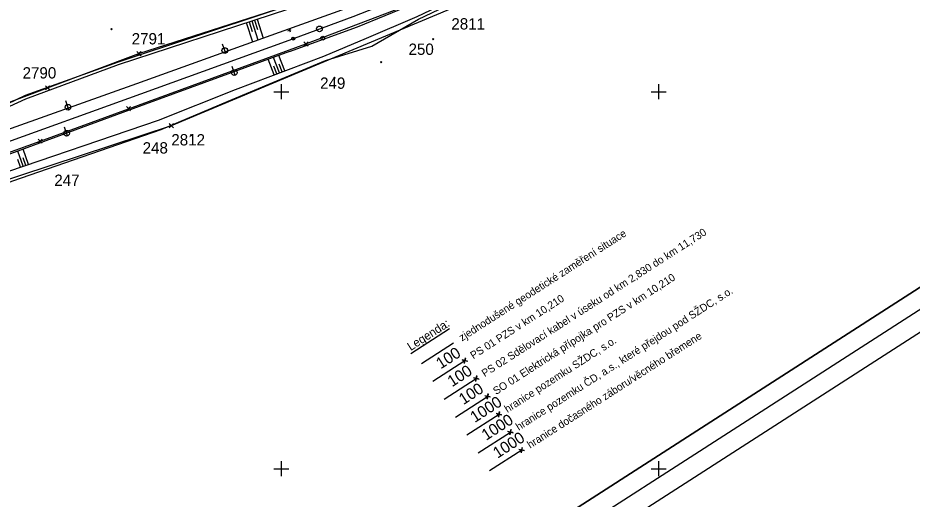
# Model space of a CAD drawing. Extents: x -866402 to -860377, y -1041908 to -1038598.
# Drawn here: x -863969.8 to -863732.8, y -1040108.1 to -1039980.4 of the extents above; entities that cross this region are included whole.
import ezdxf

# ---------------------------------------------------------------- set-up
doc = ezdxf.new("R2010")
doc.units = 0
for name, color, linetype in [('DZ_ostat', 7, 'Continuous'), ('PS 02 trasa', 7, 'Continuous'), ('SZDC', 7, 'Continuous'), ('VB', 7, 'Continuous'), ('Vrstva 1', 7, 'Continuous'), ('Vrstva 17', 7, 'Continuous'), ('Vrstva 47', 7, 'Continuous'), ('Vrstva 48', 7, 'Continuous'), ('Vrstva 49', 7, 'Continuous'), ('Vrstva 5', 7, 'Continuous'), ('Vrstva 53', 7, 'Continuous'), ('Vrstva 60', 7, 'Continuous'), ('Vrstva 7', 7, 'Continuous')]:
    doc.layers.add(name, color=color, linetype=linetype)

msp = doc.modelspace()

# ---------------------------------------------------------------- linework, layer by layer
at = {"layer": 'DZ_ostat'}
msp.add_line((-863844.78, -1040100.5), (-863836.27, -1040095.02), dxfattribs=at)
at = {"layer": 'PS 02 trasa'}
msp.add_lwpolyline([(-863987.46, -1040021.65), (-863963.9, -1040013.1), (-863940.49, -1040004.51), (-863893.46, -1039987.34), (-863870.02, -1039978.35), (-863847.31, -1039967.71), (-863826.04, -1039954.67), (-863805.94, -1039939.1), (-863787.74, -1039921.26), (-863771.99, -1039901.88), (-863758.14, -1039880.9), (-863745.02, -1039859.13), (-863732.07, -1039837.7)], dxfattribs=at)
at = {"layer": 'SZDC'}
for points in [[(-863983.15, -1040006.97), (-863961.94, -1039999), (-863937.73, -1039989.91), (-863867.65, -1039967.21), (-863829.08, -1039947.25), (-863802.8, -1039926.17), (-863782.38, -1039903.18), (-863748.01, -1039848.49), (-863725.76, -1039812)], [(-863713.6, -1039813.6), (-863754.65, -1039882.17), (-863774.7, -1039912.01), (-863796.4, -1039935.04), (-863815.89, -1039953.44), (-863844.09, -1039971.14), (-863855.04, -1039978.01), (-863929.15, -1040009.03), (-863985.32, -1040027.55)]]:
    msp.add_lwpolyline(points, dxfattribs=at)
at = {"layer": 'VB'}
msp.add_line((-863844.78, -1040100.5), (-863836.27, -1040095.02), dxfattribs=at)
at = {"layer": 'Vrstva 1'}
for points in [[(-864208, -1040370.93), (-863148.52, -1039688.97), (-863309.26, -1039439.25), (-864368.75, -1040121.2)], [(-864361.83, -1040122.7), (-863310.76, -1039446.16), (-863155.43, -1039687.48), (-864206.5, -1040364.02)], [(-864205.01, -1040357.12), (-863334.71, -1039796.93), (-863484.63, -1039564.01), (-864354.93, -1040124.19)], [(-864354.93, -1040124.19), (-863484.63, -1039564.01), (-863334.71, -1039796.93), (-864205.01, -1040357.12)]]:
    msp.add_lwpolyline(points, close=True, dxfattribs=at)
for points in [[(-863898.88, -1039986.68), (-863880.96, -1039980.05), (-863866.3, -1039974.26), (-863851.5, -1039967.51), (-863837.17, -1039959.67), (-863823.47, -1039950.72), (-863810.73, -1039940.84), (-863798.73, -1039929.97), (-863787.4, -1039917.98), (-863777.14, -1039905.29), (-863767.74, -1039891.8), (-863758.65, -1039877.27), (-863749.97, -1039862.63)], [(-863977.02, -1040014.93), (-863937.21, -1040000.57), (-863898.88, -1039986.68)]]:
    msp.add_lwpolyline(points, dxfattribs=at)
msp.add_circle((-863896.83, -1039985.92), 0.4, dxfattribs=at)
at = {"layer": 'Vrstva 17'}
msp.add_line((-863967.88, -1040001), (-864005.23, -1040019.13), dxfattribs=at)
for points in [[(-864031.6, -1040050.38), (-864021.34, -1040043.98), (-863994.07, -1040032.6), (-863971.12, -1040023.64), (-863931.86, -1040010), (-863914.08, -1040002.52), (-863888.29, -1039991.77), (-863876.03, -1039987.95), (-863863.66, -1039980.78), (-863843.37, -1039971.08), (-863833.95, -1039965.65), (-863817.77, -1039955.39), (-863805.35, -1039945.22)], [(-863883.66, -1039972.32), (-863902.78, -1039978.75), (-863943.26, -1039992.17), (-863967.88, -1040001)]]:
    msp.add_lwpolyline(points, dxfattribs=at)
at = {"layer": 'Vrstva 47'}
for p, q in [((-863914.73, -1039989.79), (-863915.58, -1039987.44)), ((-863912.2, -1039995.65), (-863913.06, -1039993.3)), ((-863956.27, -1040004.82), (-863957.12, -1040002.47)), ((-863956.64, -1040011.73), (-863957.49, -1040009.38))]:
    msp.add_line(p, q, dxfattribs=at)
for centre in [(-863914.98, -1039989.09), (-863912.46, -1039994.94), (-863956.53, -1040004.11), (-863956.9, -1040011.03)]:
    msp.add_circle(centre, 0.75, dxfattribs=at)
at = {"layer": 'Vrstva 48'}
for p, q in [((-863909.28, -1039981.69), (-863907.6, -1039986.8)), ((-863908.56, -1039981.45), (-863907.73, -1039984)), ((-863907.85, -1039981.22), (-863906.19, -1039986.29)), ((-863907.14, -1039980.99), (-863906.31, -1039983.51)), ((-863906.43, -1039980.75), (-863904.78, -1039985.78)), ((-863900.51, -1039995.02), (-863902.06, -1039990.91)), ((-863899.11, -1039994.49), (-863900.65, -1039990.39)), ((-863901.92, -1039995.55), (-863903.47, -1039991.42)), ((-863901.21, -1039995.28), (-863901.99, -1039993.22)), ((-863899.81, -1039994.76), (-863900.58, -1039992.7)), ((-863968.41, -1040019.79), (-863969.79, -1040015.74)), ((-863966.99, -1040019.3), (-863968.38, -1040015.22)), ((-863969.12, -1040020.03), (-863969.81, -1040018.01)), ((-863967.7, -1040019.54), (-863968.39, -1040017.51))]:
    msp.add_line(p, q, dxfattribs=at)
at = {"layer": 'Vrstva 49'}
for p, q in [((-863945.21, -1039983.23), (-863944.86, -1039983.58)), ((-863945.21, -1039983.58), (-863944.86, -1039983.23)), ((-863859.97, -1039985.92), (-863859.61, -1039986.27)), ((-863859.97, -1039986.27), (-863859.61, -1039985.92)), ((-863912.12, -1039999.39), (-863888.75, -1039990.6)), ((-863873.74, -1039992), (-863873.38, -1039992.36)), ((-863873.74, -1039992.36), (-863873.38, -1039992)), ((-863886.08, -1039996.15), (-863885.73, -1039996.5)), ((-863886.08, -1039996.5), (-863885.73, -1039996.15)), ((-864005.43, -1040018.98), (-863967.69, -1040001.9)), ((-863924.07, -1040011.33), (-863923.71, -1040011.68)), ((-863924.07, -1040011.68), (-863923.71, -1040011.33))]:
    msp.add_line(p, q, dxfattribs=at)
for points in [[(-863897.8, -1039989.34), (-863879.8, -1039982.82), (-863865.11, -1039976.76), (-863850.2, -1039969.98), (-863835.68, -1039962.15)], [(-863888.75, -1039990.6), (-863877.41, -1039985.79), (-863863.96, -1039980.07), (-863844.15, -1039970.5), (-863834.31, -1039964.83)], [(-863967.69, -1040001.9), (-863943.18, -1039992.79), (-863902.57, -1039979.49), (-863883.47, -1039973.18)], [(-863978.02, -1040012.01), (-863938.25, -1039997.84), (-863900.5, -1039984.24), (-863881.45, -1039977.39)], [(-863897.8, -1039989.34), (-863935.97, -1040003.34), (-863975.18, -1040017.71), (-864002.87, -1040029.18)], [(-864003.25, -1040033.93), (-863994.58, -1040031.76), (-863988.68, -1040026.93), (-863976.2, -1040022.45), (-863932.55, -1040007.53), (-863912.12, -1039999.39)]]:
    msp.add_lwpolyline(points, dxfattribs=at)
at = {"layer": 'Vrstva 5'}
for p, q in [((-863900, -1039998), (-863900, -1040002)), ((-863800, -1039998), (-863800, -1040002)), ((-863902, -1040000), (-863898, -1040000)), ((-863802, -1040000), (-863798, -1040000)), ((-863902, -1040100), (-863898, -1040100)), ((-863900, -1040098), (-863900, -1040102)), ((-863802, -1040100), (-863798, -1040100)), ((-863800, -1040098), (-863800, -1040102))]:
    msp.add_line(p, q, dxfattribs=at)
at = {"layer": 'Vrstva 53'}
for p, q in [((-863850.81, -1040091.02), (-863842.29, -1040085.54)), ((-863847.79, -1040095.76), (-863839.28, -1040090.28))]:
    msp.add_line(p, q, dxfattribs=at)
at = {"layer": 'Vrstva 60'}
for p, q in [((-863893.01, -1039987.79), (-863894.01, -1039986.79)), ((-863893.01, -1039986.89), (-863894.01, -1039987.89)), ((-863893.91, -1039987.79), (-863892.91, -1039986.79)), ((-863893.91, -1039986.89), (-863892.91, -1039987.89)), ((-863893.46, -1039987.34), (-863893.46, -1039987.34)), ((-863937.28, -1039990.36), (-863938.28, -1039989.36)), ((-863937.28, -1039989.46), (-863938.28, -1039990.46)), ((-863938.18, -1039990.36), (-863937.18, -1039989.36)), ((-863938.18, -1039989.46), (-863937.18, -1039990.46)), ((-863937.73, -1039989.91), (-863937.73, -1039989.91)), ((-863961.49, -1039999.45), (-863962.49, -1039998.45)), ((-863961.49, -1039998.55), (-863962.49, -1039999.55)), ((-863962.39, -1039999.45), (-863961.39, -1039998.45)), ((-863962.39, -1039998.55), (-863961.39, -1039999.55)), ((-863961.94, -1039999), (-863961.94, -1039999)), ((-863940.04, -1040004.96), (-863941.04, -1040003.96)), ((-863940.04, -1040004.06), (-863941.04, -1040005.06)), ((-863940.94, -1040004.96), (-863939.94, -1040003.96)), ((-863940.94, -1040004.06), (-863939.94, -1040005.06)), ((-863940.49, -1040004.51), (-863940.49, -1040004.51)), ((-863928.7, -1040009.48), (-863929.7, -1040008.48)), ((-863928.7, -1040008.58), (-863929.7, -1040009.58)), ((-863929.6, -1040009.48), (-863928.6, -1040008.48)), ((-863929.6, -1040008.58), (-863928.6, -1040009.58)), ((-863929.15, -1040009.03), (-863929.15, -1040009.03)), ((-863963.45, -1040013.55), (-863964.45, -1040012.55)), ((-863964.35, -1040013.55), (-863963.35, -1040012.55)), ((-863963.45, -1040012.65), (-863964.45, -1040013.65)), ((-863964.35, -1040012.65), (-863963.35, -1040013.65)), ((-863963.9, -1040013.1), (-863963.9, -1040013.1)), ((-863850.72, -1040071.46), (-863852.1, -1040071.16)), ((-863851.96, -1040071.19), (-863850.58, -1040071.49)), ((-863851.2, -1040070.71), (-863851.5, -1040072.09)), ((-863851.47, -1040071.95), (-863851.17, -1040070.57)), ((-863851.34, -1040071.33), (-863851.34, -1040071.33)), ((-863847.7, -1040076.2), (-863849.08, -1040075.9)), ((-863848.95, -1040075.93), (-863847.56, -1040076.23)), ((-863848.19, -1040075.45), (-863848.49, -1040076.83)), ((-863848.46, -1040076.69), (-863848.16, -1040075.31)), ((-863848.32, -1040076.07), (-863848.32, -1040076.07)), ((-863844.69, -1040080.94), (-863846.07, -1040080.64)), ((-863845.93, -1040080.67), (-863844.55, -1040080.97)), ((-863845.17, -1040080.18), (-863845.47, -1040081.57)), ((-863845.44, -1040081.43), (-863845.14, -1040080.05)), ((-863845.31, -1040080.81), (-863845.31, -1040080.81)), ((-863841.67, -1040085.68), (-863843.05, -1040085.38)), ((-863842.92, -1040085.41), (-863841.53, -1040085.71)), ((-863842.16, -1040084.92), (-863842.46, -1040086.3)), ((-863842.43, -1040086.17), (-863842.13, -1040084.78)), ((-863842.29, -1040085.54), (-863842.29, -1040085.54)), ((-863838.66, -1040090.42), (-863840.04, -1040090.12)), ((-863839.9, -1040090.15), (-863838.52, -1040090.45)), ((-863839.15, -1040089.66), (-863839.44, -1040091.04)), ((-863839.41, -1040090.9), (-863839.12, -1040089.52)), ((-863839.28, -1040090.28), (-863839.28, -1040090.28)), ((-863835.64, -1040095.16), (-863837.03, -1040094.86)), ((-863836.89, -1040094.89), (-863835.51, -1040095.19)), ((-863836.13, -1040094.4), (-863836.43, -1040095.78)), ((-863836.4, -1040095.64), (-863836.1, -1040094.26)), ((-863836.27, -1040095.02), (-863836.27, -1040095.02))]:
    msp.add_line(p, q, dxfattribs=at)
at = {"layer": 'Vrstva 7'}
for p, q in [((-863898.29, -1039983.84), (-863897.36, -1039983.49)), ((-863898, -1039983.19), (-863897.65, -1039984.13)), ((-863889.07, -1039985.8), (-863888.96, -1039985.8)), ((-863865.68, -1040069.47), (-863855.38, -1040062.84)), ((-863862.87, -1040072.07), (-863854.35, -1040066.59)), ((-863859.85, -1040076.81), (-863851.34, -1040071.33)), ((-863856.84, -1040081.55), (-863848.32, -1040076.07)), ((-863853.82, -1040086.29), (-863845.31, -1040080.81))]:
    msp.add_line(p, q, dxfattribs=at)
for centre, radius in [((-863889.89, -1039983.35), 0.75), ((-863889.02, -1039985.8), 0.5)]:
    msp.add_circle(centre, radius, dxfattribs=at)

# ---------------------------------------------------------------- texts
at = {"layer": 'Vrstva 60'}
for s, p in [('2811', (-863854.93, -1039983.51)), ('2791', (-863939.65, -1039987.46)), ('250', (-863866.28, -1039990.24)), ('2790', (-863968.57, -1039996.51)), ('249', (-863889.72, -1039999.23)), ('2812', (-863929.15, -1040014.26)), ('248', (-863936.75, -1040016.4)), ('247', (-863960.16, -1040024.99))]:
    msp.add_text(s, height=3, dxfattribs=at).set_placement(p)
for s, p in [('100', (-863857.77, -1040073.67)), ('100', (-863854.75, -1040078.41)), ('100', (-863851.74, -1040083.15)), ('1000', (-863848.72, -1040087.89)), ('1000', (-863845.71, -1040092.62)), ('1000', (-863842.69, -1040097.36))]:
    msp.add_text(s, height=3, rotation=32.7684, dxfattribs=at).set_placement(p)
at = {"layer": 'Vrstva 7'}
for s, height, p in [('PS 02 Sdělovací kabel v úseku od km 2,830 do km 11,730', 2.025, (-863846.09, -1040075.75)), ('zjednodušené geodetické zaměření situace', 2.025, (-863852.12, -1040066.27)), ('SO 01 Elektrická přípojka pro PZS v km 10,210', 2.025, (-863843.08, -1040080.48)), ('hranice pozemku ČD, a.s., které přejdou pod SŽDC, s.o.', 2.025, (-863837.05, -1040089.96)), ('PS 01 PZS v km 10,210', 2.025, (-863849.11, -1040071.01)), ('Legenda:', 2.25, (-863865.7, -1040068.81)), ('hranice dočasného záboru/věcného břemene', 2.025, (-863834.04, -1040094.7)), ('hranice pozemku SŽDC, s.o.', 2.025, (-863840.07, -1040085.22))]:
    msp.add_text(s, height=height, rotation=32.7684, dxfattribs=at).set_placement(p)

doc.saveas('drawing.dxf')
